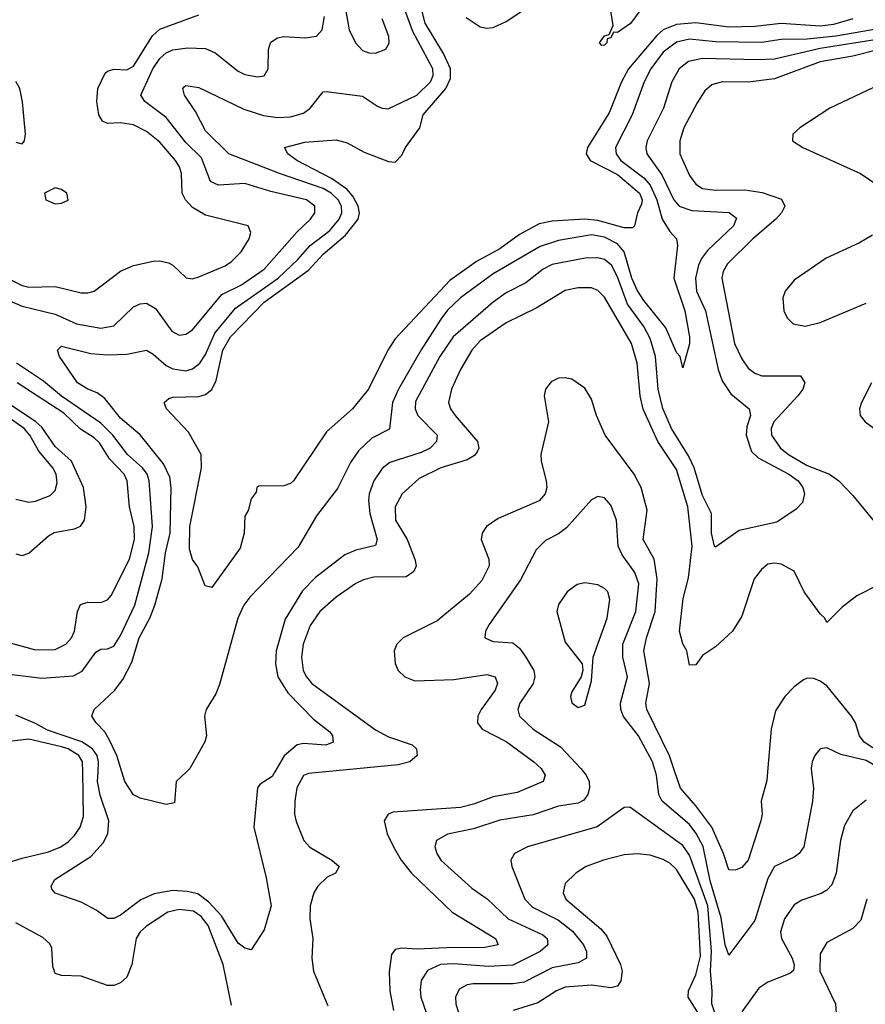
# Model space of a CAD drawing. Header units: inches. Extents: x 1308407 to 1441228, y 959628 to 1036311.
# Tile 464 of 656: x 1386122 to 1388708, y 989289 to 992301. Entities that reach past the tile are written whole.
import ezdxf

# ---------------------------------------------------------------- set-up
doc = ezdxf.new("R2010")
doc.units = ezdxf.units.IN
doc.header["$MEASUREMENT"] = 0
doc.layers.add('B3988', color=7, linetype='Continuous')
doc.layers.add('B3989', color=7, linetype='Continuous')

msp = doc.modelspace()

# ---------------------------------------------------------------- linework, layer by layer
at = {"layer": 'B3988', "color": 5}
for points, elevation in [([(1386010, 989699.4), (1386130, 989735.9), (1386210, 989754.6), (1386247.6, 989770), (1386270, 989785.3), (1386290, 989804.8), (1386306.7, 989830), (1386316.9, 989863.1), (1386314.8, 990000)], 2780), ([(1386902.4, 990000), (1386894.2, 989985.8), (1386857.8, 989962.2), (1386849.5, 989950.5), (1386837.9, 989830), (1386875.8, 989675.8), (1386890.9, 989590), (1386870, 989516), (1386830, 989455.1), (1386810, 989459.8), (1386790, 989475.3), (1386738.8, 989558.8), (1386700.8, 989600.8), (1386666.2, 989626.2), (1386633.9, 989633.9), (1386590, 989636.9), (1386533.2, 989626.8), (1386492.3, 989607.7), (1386430, 989561.1), (1386410, 989550.9), (1386391.1, 989551.1), (1386356.2, 989576.2), (1386310, 989601.1), (1386230, 989628.4), (1386220.5, 989640.5), (1386218, 989650), (1386229.8, 989670), (1386339.5, 989740.5), (1386377.3, 989782.7), (1386391.5, 989810), (1386394.2, 989850), (1386368.4, 989928.4), (1386360.3, 989970), (1386361.6, 990000)], 2760), ([(1386631.9, 990000), (1386600.5, 989970), (1386595.3, 989904.7), (1386570, 989899.7), (1386490, 989919.6), (1386470, 989929.6), (1386443.5, 989970), (1386434.1, 990000)], 2740), ([(1387057.6, 990000), (1387005, 989995), (1386990, 989988.1), (1386969.7, 989950.3), (1386962.9, 989910), (1386962.6, 989870), (1386967.4, 989847.4), (1386990.9, 989790), (1387009.3, 989769.3), (1387076.9, 989730), (1387098.8, 989710), (1387088.1, 989690), (1387062.6, 989677.4), (1387034, 989650), (1387021.4, 989630), (1387010.1, 989590), (1387009.6, 989550), (1387018.1, 989490), (1387014.9, 989430), (1387020.1, 989390), (1387063.8, 989283.8)], 2780), ([(1387722.7, 990000), (1387728.6, 989990), (1387722.2, 989970), (1387643.6, 989936.4), (1387570, 989923.6), (1387510, 989900.3), (1387470, 989890.3), (1387263.8, 989876.2), (1387248.4, 989870), (1387236.9, 989850), (1387245.6, 989810), (1387265.5, 989770), (1387288.7, 989730), (1387320.4, 989690), (1387443.9, 989570), (1387576.5, 989490), (1387584.6, 989470), (1387539.1, 989460.9), (1387450, 989462.7), (1387337.3, 989457.3), (1387290, 989460.2), (1387270, 989456.2), (1387258.7, 989441.3), (1387252.1, 989387.9), (1387254.2, 989330), (1387265.2, 989270)], 2820), ([(1387846.1, 990000), (1387854.4, 989990), (1387862.9, 989970), (1387864.3, 989950), (1387859.6, 989930), (1387847.3, 989912.7), (1387830, 989903.4), (1387770, 989894.6), (1387691.7, 989868.3), (1387590, 989851.6), (1387510, 989824.9), (1387430.6, 989809.4), (1387396.9, 989790), (1387391.9, 989770), (1387397.4, 989750), (1387410, 989729.3), (1387504.1, 989644.1), (1387551.5, 989611.5), (1387615.9, 989550), (1387721.3, 989501.3), (1387735.3, 989490), (1387736.8, 989470), (1387713.7, 989450), (1387630, 989408.7), (1387555.9, 989404.1), (1387450, 989412.3), (1387408.9, 989410), (1387368.5, 989391.5), (1387350, 989361.3), (1387346.2, 989333.8), (1387349.1, 989310), (1387383.1, 989210)], 2840), ([(1388543.4, 990000), (1388548.8, 989950), (1388546.5, 989910), (1388520.2, 989770), (1388505.4, 989750), (1388490, 989738.4), (1388429.7, 989710.3), (1388410, 989673.1), (1388370, 989544.5), (1388290, 989439.1), (1388279.6, 989470), (1388266.7, 989553.3), (1388233.8, 989666.2), (1388211.5, 989771.5), (1388190.7, 989810.7), (1388170, 989838.3), (1388086.9, 989910), (1388076.1, 989930), (1388068.9, 989990), (1388066, 990000)], 2840), ([(1388408.7, 990000), (1388406.5, 989973.5), (1388389.1, 989910), (1388392, 989870), (1388387.9, 989850), (1388350, 989729.8), (1388330, 989706.6), (1388310, 989698.9), (1388290, 989699.7), (1388274.1, 989750), (1388238.9, 989830), (1388190, 989895.9), (1388142.2, 989950), (1388125.5, 990000)], 2820), ([(1388710, 989913.5), (1388670, 989880.7), (1388644.3, 989835.7), (1388631.6, 989790), (1388618.5, 989690), (1388605.5, 989654.5), (1388590, 989637.7), (1388572.6, 989627.4), (1388513.3, 989606.7), (1388490, 989593.3), (1388461, 989550), (1388448.3, 989510), (1388451.4, 989490), (1388484.4, 989430), (1388490.5, 989409.5), (1388487.7, 989392.3), (1388476.7, 989383.3), (1388410, 989356.2), (1388382.3, 989337.7), (1388330, 989265.7)], 2860), ([(1388250, 989256.5), (1388238.4, 989290), (1388239.9, 989330), (1388233.9, 989390), (1388237.5, 989450), (1388226.4, 989590), (1388170, 989744.7), (1388150, 989774.2), (1387988.1, 989891.9), (1387970, 989890.9), (1387888.3, 989831.7), (1387674.9, 989770), (1387634.9, 989750), (1387624, 989730), (1387627.1, 989710), (1387666.8, 989610), (1387690, 989586), (1387770, 989546), (1387812.4, 989512.4), (1387846.5, 989470), (1387855.3, 989450), (1387855.3, 989430), (1387830, 989415.1), (1387750, 989399.9), (1387664.2, 989355.8), (1387630, 989351.4), (1387508.9, 989351.1), (1387490, 989347.7), (1387465.6, 989334.4), (1387454.3, 989310), (1387456.1, 989290), (1387500.5, 989140.5)], 2860), ([(1388216.6, 989230), (1388166.4, 989310), (1388166.7, 989330), (1388190, 989378.7), (1388203.7, 989436.3), (1388196.8, 989570), (1388185, 989610), (1388130, 989700.9), (1388110, 989719.9), (1388090, 989731.3), (1388050, 989745), (1388010, 989749.3), (1387970, 989746.1), (1387906.7, 989730), (1387854.3, 989710), (1387822.4, 989690), (1387790, 989658.3), (1387783.5, 989630), (1387792, 989610), (1387899.2, 989519.2), (1387917.4, 989497.4), (1387959.4, 989410), (1387964, 989390), (1387960.1, 989359.9), (1387950, 989344.2), (1387930, 989339.1), (1387870, 989347.3), (1387790, 989341.1), (1387763, 989330), (1387706.7, 989293.3), (1387630.7, 989269.3)], 2880), ([(1388712.3, 989610), (1388694.5, 989545.5), (1388670, 989520.2), (1388590, 989477.3), (1388570, 989442.7), (1388568.3, 989390), (1388617, 989290), (1388618.2, 989261.8)], 2880), ([(1386770, 989285.8), (1386744.3, 989410), (1386698.4, 989530), (1386677.3, 989557.3), (1386653.4, 989573.4), (1386610, 989578.2), (1386575, 989570), (1386510, 989527.3), (1386490.6, 989510), (1386478, 989490), (1386464.7, 989410), (1386450, 989371.9), (1386430, 989353.9), (1386410, 989346.1), (1386390, 989346.1), (1386310, 989374.2), (1386250, 989376.5), (1386230, 989382.4), (1386223.8, 989403.8), (1386220.4, 989460.4), (1386214, 989474), (1386192.7, 989492.7), (1386110, 989537.3)], 2780)]:
    msp.add_lwpolyline(points, dxfattribs=dict(at, elevation=elevation))
at = {"layer": 'B3989', "color": 5}
for points, elevation in [([(1388670, 992303.4), (1388610, 992286.1), (1388570, 992281.1), (1388450, 992288.8), (1388370, 992280.1), (1388290, 992277.5), (1388190, 992290.8), (1388130, 992286.2), (1388090.1, 992270), (1388070, 992252.2), (1387984.1, 992150), (1387962.1, 992110), (1387924.2, 992015.8), (1387857.8, 991910), (1387854.3, 991890), (1387866.3, 991870), (1387950, 991826.9), (1388017.2, 991770), (1388025, 991750), (1388023.7, 991736.3), (1388011.4, 991710), (1388001.5, 991670), (1387996.1, 991663.9), (1387970, 991663.8), (1387890, 991686.2), (1387850, 991690), (1387750, 991684.1), (1387710, 991676), (1387650, 991643.2), (1387590, 991599.2), (1387518.9, 991561.1), (1387436.9, 991503.1), (1387270, 991324), (1387247.4, 991290), (1387188.3, 991170), (1387139.3, 991110), (1387060.4, 991039.6), (1386959.3, 990890), (1386950, 990881.6), (1386930, 990875.1), (1386853.6, 990873.6), (1386846.7, 990870), (1386845.2, 990854.8), (1386830, 990835.3), (1386820.5, 990799.5), (1386810, 990782), (1386808, 990730), (1386796, 990684), (1386710, 990563.7), (1386688.7, 990568.7), (1386667.2, 990627.2), (1386650, 990649.5), (1386641.2, 990681.2), (1386642.3, 990750), (1386677.7, 990930), (1386676.7, 990970), (1386638.6, 991038.6), (1386570.8, 991110), (1386564.2, 991130), (1386577.8, 991142.2), (1386590, 991145.4), (1386670, 991147.7), (1386690, 991154.2), (1386710, 991169.5), (1386723.1, 991196.9), (1386743.4, 991290), (1386766.6, 991330), (1386870, 991436.9), (1387005.3, 991534.7), (1387050, 991582.9), (1387118.1, 991641.9), (1387156.9, 991690), (1387160.6, 991710), (1387156.7, 991730), (1387140.7, 991760.7), (1387121.9, 991781.9), (1387075.1, 991815.1), (1386969, 991870), (1386942, 991890), (1386931.6, 991910), (1386993.9, 991926.1), (1387090, 991932.8), (1387123.4, 991923.4), (1387174.9, 991894.9), (1387250, 991867), (1387270, 991865.2), (1387290, 991886.4), (1387301.8, 991910), (1387345.2, 991970), (1387355.9, 992010), (1387425.1, 992090), (1387439.1, 992120.9), (1387438.8, 992150), (1387417.5, 992197.5), (1387361.5, 992290), (1387330, 992415.5)], 2720), ([(1386434.1, 990000), (1386418.6, 990050), (1386396.9, 990096.9), (1386382.5, 990122.5), (1386355.6, 990150), (1386343, 990170), (1386349.7, 990190), (1386411.9, 990248.1), (1386437.8, 990282.2), (1386465.3, 990334.7), (1386487.2, 990410), (1386519.9, 990470), (1386535.7, 990510), (1386557.8, 990590), (1386568.1, 990670), (1386581.7, 990730), (1386585.3, 990870), (1386580.9, 990900.9), (1386561.6, 990941.6), (1386490.6, 991030.6), (1386430, 991081.5), (1386381.9, 991141.9), (1386358.9, 991158.9), (1386330, 991170.5), (1386299.2, 991190), (1386244.1, 991270), (1386237.4, 991290), (1386250, 991301.7), (1386339.9, 991279.9), (1386390, 991275.7), (1386450, 991277), (1386510, 991289.5), (1386530, 991277.9), (1386570, 991242.9), (1386590, 991232.6), (1386630, 991226.7), (1386650, 991232.1), (1386673.1, 991250), (1386690, 991276.6), (1386718.4, 991341.6), (1386781.5, 991418.5), (1386912, 991510), (1386972.9, 991567.1), (1387010.1, 991609.9), (1387070, 991655.9), (1387098.4, 991690), (1387106.7, 991710), (1387105.9, 991730), (1387095.5, 991750), (1387074.9, 991770), (1387050, 991784.5), (1386916, 991830), (1386761.9, 991890), (1386690, 991960.7), (1386659.7, 992019.7), (1386626.1, 992070), (1386621, 992090), (1386624.4, 992095.6), (1386630, 992099), (1386670, 992092.8), (1386807, 992027), (1386868, 992008), (1386910, 992001.5), (1386950, 992003.1), (1386990, 992015.1), (1387010, 992030.2), (1387050, 992079.6), (1387058.9, 992081.1), (1387170, 992066.5), (1387216.1, 992036.1), (1387230, 992029.6), (1387248.4, 992028.4), (1387336.2, 992070), (1387378, 992110), (1387385.8, 992130), (1387384.9, 992150), (1387324.5, 992264.5), (1387292.7, 992350)], 2740), ([(1387487.1, 992307.1), (1387530, 992278.3), (1387550, 992274.6), (1387570, 992277.2), (1387610, 992294.7), (1387691, 992349)], 2720), ([(1388024.3, 992335.7), (1387990, 992289.3), (1387950, 992261.6), (1387938, 992262), (1387930, 992245.2), (1387918, 992242), (1387917.3, 992230), (1387910, 992222.7), (1387902, 992222), (1387895.3, 992230), (1387910, 992250.7), (1387924.7, 992255.3), (1387936.9, 992283.1), (1387927, 992347)], 2680), ([(1385990, 991556.6), (1386130, 991487.7), (1386150, 991482), (1386230, 991484.2), (1386310, 991465.5), (1386330, 991465), (1386350, 991470.2), (1386430, 991531.4), (1386470, 991548.8), (1386530, 991562.3), (1386550, 991563.2), (1386576.9, 991556.9), (1386590.3, 991550), (1386631.4, 991511.4), (1386650, 991508.1), (1386670, 991514), (1386750, 991547.5), (1386770, 991561.2), (1386799.1, 991590), (1386823.5, 991630), (1386828.5, 991650), (1386820.7, 991670), (1386690, 991702.8), (1386650, 991726.3), (1386629.2, 991749.2), (1386619, 991770), (1386616.3, 991830), (1386610.8, 991850), (1386598.6, 991870), (1386550, 991925.6), (1386510, 991958.2), (1386470, 991978.9), (1386430, 991985), (1386390, 991983), (1386375.1, 991990), (1386364.1, 992010), (1386357.5, 992050), (1386360.9, 992090), (1386383.5, 992136.5), (1386390, 992143.5), (1386410, 992148.9), (1386450, 992146.8), (1386470, 992158.9), (1386528.3, 992251.7), (1386550, 992271.8), (1386670, 992315.3)], 2780), ([(1387117.7, 992337.7), (1387129.3, 992270), (1387148.8, 992230), (1387170, 992206.6), (1387190, 992198.8), (1387210, 992198), (1387241.6, 992210), (1387251.4, 992228.6), (1387250.6, 992249.4), (1387230, 992303.5)], 2760), ([(1386070, 991449.7), (1386130, 991424.5), (1386230, 991400.1), (1386296.1, 991370), (1386370, 991356.5), (1386410, 991364.4), (1386470, 991422.6), (1386490, 991431.8), (1386510, 991433.6), (1386537.6, 991417.6), (1386587.4, 991347.4), (1386610, 991335.5), (1386630, 991338.5), (1386650, 991352.1), (1386740.2, 991459.8), (1386800.2, 991490), (1386870, 991537.5), (1386969.6, 991650.4), (1387011.1, 991690), (1387024.1, 991710), (1387024.2, 991730), (1386999.2, 991750), (1386890, 991774.6), (1386810, 991799.7), (1386730, 991794.3), (1386705.6, 991805.6), (1386677.5, 991877.5), (1386630, 991924.4), (1386570, 992001.4), (1386504.4, 992050), (1386492.5, 992070), (1386529.6, 992150.4), (1386550, 992181.4), (1386570, 992199.3), (1386590, 992208.5), (1386635, 992215), (1386690, 992212.6), (1386719.2, 992199.2), (1386790, 992143.5), (1386810, 992132.9), (1386850, 992125.4), (1386870, 992129.1), (1386882, 992150), (1386883.2, 992210), (1386890, 992231.4), (1386910, 992245), (1386930, 992248.7), (1386994.5, 992245.5), (1387030, 992250.3), (1387047.1, 992270), (1387054.3, 992310)], 2760), ([(1388830, 992287.2), (1388618, 992250), (1388530, 992241.3), (1388450, 992239.7), (1388390, 992231.2), (1388250, 992232.8), (1388170, 992240.5), (1388130, 992231.9), (1388090, 992201), (1388052.3, 992150), (1388031.2, 992110), (1387994.6, 992010), (1387943.7, 991910), (1387945.5, 991890), (1387960.5, 991870), (1388030, 991817.3), (1388050, 991793.9), (1388070.3, 991750), (1388086.5, 991690), (1388110, 991652.3), (1388130.2, 991630), (1388133.5, 991610), (1388121.8, 991510), (1388155.8, 991410), (1388170.5, 991330), (1388170, 991309.3), (1388150, 991235.3), (1388142, 991270), (1388130, 991283), (1388098.1, 991358.1), (1388030, 991441.7), (1388010, 991473.1), (1387993.3, 991510), (1387970.7, 991590.7), (1387950, 991614.9), (1387910, 991635.7), (1387870, 991642.4), (1387770, 991625), (1387713.1, 991606.9), (1387570, 991523), (1387470, 991449.4), (1387430, 991411.7), (1387410, 991384.2), (1387349.2, 991290.8), (1387280.4, 991170), (1387262.3, 991130), (1387252.5, 991047.5), (1387199.1, 991020.9), (1387158.2, 990981.8), (1387134, 990946), (1387093.3, 990866.7), (1387030, 990782.9), (1386973, 990687), (1386825.6, 990534.4), (1386806.9, 990510), (1386789.1, 990470), (1386733, 990267), (1386721.5, 990238.5), (1386692.1, 990190), (1386687.1, 990170), (1386692.9, 990110), (1386688.3, 990091.7), (1386642.4, 990010), (1386631.9, 990000)], 2740), ([(1388750, 992240.9), (1388570, 992212.6), (1388430, 992180.2), (1388377.6, 992177.6), (1388210, 992182.1), (1388166.9, 992173.1), (1388139, 992150), (1388116, 992110), (1388091, 992030), (1388040.6, 991930), (1388036.4, 991910), (1388039.6, 991890), (1388085.9, 991825.9), (1388121.9, 991750), (1388138.4, 991730), (1388177.1, 991717.1), (1388291.2, 991711.2), (1388313.4, 991693.4), (1388304.4, 991670), (1388225.3, 991594.7), (1388206.6, 991570), (1388197.3, 991550), (1388188.5, 991510), (1388191.3, 991470), (1388219.2, 991410), (1388257.3, 991230), (1388270, 991195.6), (1388296.3, 991156.3), (1388352.3, 991110), (1388356.3, 991090), (1388345.2, 991054.8), (1388343.4, 991030), (1388360, 990980), (1388380.1, 990960.1), (1388474.3, 990910), (1388502.2, 990890), (1388516.3, 990870), (1388522, 990850), (1388516, 990824), (1388496.4, 990803.6), (1388436.9, 990763.1), (1388322.5, 990737.5), (1388250, 990687.4), (1388246.9, 990690), (1388237.2, 990730), (1388237, 990790), (1388210, 990845.3), (1388184.8, 990930), (1388166.9, 990966.9), (1388114.8, 991050), (1388088.9, 991111.1), (1388074.5, 991170), (1388066.4, 991270), (1388050, 991324.9), (1388030, 991361.9), (1387980.1, 991430), (1387950, 991514), (1387932, 991550), (1387910, 991566.8), (1387890, 991571.6), (1387851.1, 991571.1), (1387750, 991551.7), (1387722.7, 991537.3), (1387670, 991495.5), (1387610, 991465.2), (1387570, 991436.9), (1387447.3, 991330), (1387406.4, 991270), (1387332.2, 991132.2), (1387330.9, 991110), (1387339.9, 991090), (1387398.1, 991030), (1387396.3, 991010), (1387377.5, 990990), (1387350, 990976.5), (1387253.5, 990946.5), (1387230, 990927.7), (1387205, 990890), (1387190.9, 990850), (1387188.8, 990830), (1387192.5, 990790), (1387215.4, 990710), (1387210, 990691.6), (1387150, 990677.5), (1387116.5, 990663.5), (1387026.2, 990593.8), (1386986.3, 990553.7), (1386933.6, 990466.4), (1386906, 990370), (1386903.7, 990330), (1386910.9, 990290), (1386941.7, 990241.7), (1387020.4, 990160.4), (1387070, 990121.6), (1387078.7, 990110), (1387080.5, 990090), (1387058.2, 990081.8), (1386990, 990086.1), (1386970, 990082.8), (1386930.9, 990049.1), (1386902.4, 990000)], 2760), ([(1388750, 992209.4), (1388670, 992188.6), (1388570, 992171.6), (1388430, 992119.8), (1388350, 992109.2), (1388270, 992110.4), (1388238.5, 992101.5), (1388216.9, 992083.1), (1388193.8, 992046.2), (1388153.3, 991970), (1388140.1, 991930), (1388140.4, 991890), (1388170, 991824.1), (1388190, 991797.2), (1388210, 991784), (1388250, 991778.9), (1388339.8, 991779.8), (1388392.4, 991772.4), (1388451.5, 991751.5), (1388461.6, 991730), (1388451.9, 991710), (1388433.8, 991690), (1388363.9, 991630), (1388286, 991554), (1388272.8, 991530), (1388268.8, 991510), (1388308, 991310), (1388330, 991262.7), (1388350, 991234.8), (1388370, 991218.8), (1388391, 991211), (1388510, 991211.3), (1388523.2, 991190), (1388516.4, 991170), (1388501.6, 991150), (1388428.4, 991070), (1388420.1, 991050), (1388421.3, 991030), (1388448.4, 990990), (1388473.1, 990970), (1388530, 990937.3), (1388598.6, 990910), (1388626.4, 990890), (1388670, 990845), (1388739.8, 990759.8)], 2780), ([(1386110, 991926.4), (1386130, 991920.7), (1386137, 991930), (1386139.7, 991950), (1386130.8, 992049.2), (1386122.6, 992090), (1386110, 992112)], 2820), ([(1388750, 992101.8), (1388599.2, 992030), (1388507.7, 991970), (1388486, 991950), (1388485.3, 991930), (1388516.5, 991910), (1388693.4, 991830), (1388750, 991791.4)], 2820), ([(1388730, 991641.7), (1388690, 991617.9), (1388588.5, 991571.5), (1388490, 991503.7), (1388462.6, 991470), (1388455.5, 991450), (1388458.9, 991410), (1388469, 991389), (1388487.6, 991370), (1388523.4, 991363.4), (1388570, 991373.9), (1388710, 991433.3)], 2820), ([(1388750, 990572.4), (1388681.6, 990538.4), (1388636.7, 990503.3), (1388590, 990456.2), (1388584.4, 990470), (1388570, 990483.2), (1388520.8, 990550), (1388490, 990613.6), (1388450, 990635), (1388430, 990637.8), (1388410, 990634.6), (1388390, 990618.8), (1388367.6, 990590), (1388330, 990476.2), (1388302, 990430), (1388250, 990381.7), (1388210, 990355.1), (1388190, 990327), (1388170, 990326), (1388161.7, 990370), (1388150, 990390.8), (1388139.4, 990430), (1388151.2, 990530), (1388166.6, 990593.4), (1388178.7, 990690), (1388164.8, 990810), (1388130, 990924.2), (1388073.4, 991010), (1388028.7, 991108.7), (1388018.9, 991150), (1388009.6, 991250), (1387992.5, 991310), (1387910, 991452.1), (1387890, 991471.9), (1387870, 991479.9), (1387830, 991480.5), (1387790, 991472), (1387701.6, 991418.4), (1387610, 991372.8), (1387530, 991318.5), (1387504.4, 991290), (1387469.7, 991230), (1387442.2, 991170), (1387432.8, 991130), (1387439, 991110), (1387453.6, 991090), (1387521.9, 991010), (1387525.6, 990990), (1387521, 990979), (1387512.9, 990967.1), (1387490, 990953.7), (1387410, 990929.9), (1387343.1, 990896.9), (1387291.4, 990850), (1387270.1, 990810), (1387271.1, 990770), (1387307, 990710), (1387330.1, 990650), (1387334.3, 990630), (1387327.5, 990612.5), (1387303.6, 990596.4), (1387204.8, 990595.2), (1387172.8, 990587.2), (1387150, 990575.6), (1387090, 990534.3), (1387039.8, 990490), (1387010, 990447.7), (1386988.8, 990390), (1386983.7, 990350), (1386989.1, 990310), (1386998.5, 990290), (1387015.1, 990270), (1387210, 990128), (1387250, 990106.6), (1387322.6, 990082.6), (1387335.4, 990070), (1387337.6, 990050), (1387314.6, 990030), (1387278.8, 990021.2), (1387057.6, 990000)], 2780), ([(1386057.6, 990302.4), (1386190, 990285.9), (1386286.5, 990293.5), (1386312.8, 990307.2), (1386354.5, 990365.5), (1386370, 990375), (1386390, 990376.1), (1386410, 990384.6), (1386430, 990416.3), (1386474.1, 990510), (1386517.3, 990670), (1386527.8, 990750), (1386518.3, 990890), (1386511.6, 990910), (1386497.4, 990930), (1386451.5, 990970), (1386406.9, 991030), (1386370, 991066.7), (1386250, 991148.9), (1386194.4, 991194.4), (1386111.7, 991250)], 2760), ([(1388125.5, 990000), (1388109.1, 990049.1), (1388040.1, 990190), (1388036.5, 990210), (1388047.4, 990270), (1388030.9, 990370), (1388038.9, 990410), (1388065.3, 990490), (1388071.6, 990590), (1388061.6, 990650), (1388028.5, 990710), (1388040.5, 990800.5), (1388022.7, 990870), (1388000.8, 990910), (1387912.5, 991030), (1387886, 991090), (1387870, 991139.7), (1387850, 991172.9), (1387810, 991200.9), (1387790, 991205.1), (1387770, 991204.4), (1387746.8, 991193.2), (1387730.3, 991170), (1387725.5, 991150), (1387738.5, 991070), (1387715.3, 990970), (1387716.1, 990950), (1387731.7, 990890), (1387733.4, 990870), (1387728.7, 990850), (1387710, 990828.5), (1387585.2, 990774.8), (1387549.2, 990750), (1387535.9, 990730), (1387532.9, 990710), (1387557, 990650), (1387557.5, 990630), (1387534.9, 990585.1), (1387497.2, 990542.8), (1387398.5, 990461.5), (1387294.6, 990410), (1387275.2, 990390), (1387267.2, 990370), (1387270, 990331), (1387279.1, 990310), (1387299.5, 990290), (1387330, 990278.4), (1387450, 990282.2), (1387550, 990297.5), (1387576.3, 990290), (1387583.1, 990270), (1387576.1, 990250), (1387532.8, 990190), (1387523.3, 990170), (1387521.9, 990150), (1387536, 990130), (1387610, 990092.3), (1387694.4, 990030), (1387716.8, 990010), (1387722.7, 990000)], 2820), ([(1386070, 990400.1), (1386170, 990372.6), (1386230, 990373.9), (1386262.9, 990390), (1386279.9, 990410), (1386289.5, 990430.5), (1386299.1, 990490), (1386308.2, 990511.8), (1386330, 990518.7), (1386370, 990518), (1386390, 990525.5), (1386401.2, 990538.8), (1386457.3, 990650), (1386472.6, 990710), (1386472.5, 990750), (1386457.6, 990810), (1386450.9, 990890), (1386441.7, 990910), (1386396.9, 990956.9), (1386366.4, 991006.4), (1386350, 991021.8), (1386307.9, 991047.9), (1386256.5, 991096.5), (1386114.2, 991190)], 2780), ([(1388726.7, 991190), (1388696.3, 991130), (1388690.2, 991110), (1388692, 991090), (1388707.2, 991070), (1388778.8, 991018.8)], 2820), ([(1386110, 990666.5), (1386130, 990661.3), (1386150, 990668.3), (1386210, 990721.6), (1386227.8, 990732.2), (1386290, 990743.3), (1386308.4, 990751.6), (1386320.5, 990770), (1386324.8, 990810), (1386317.3, 990870), (1386280.4, 990950), (1386230, 990995.2), (1386190, 991053.7), (1386171.7, 991070), (1386050, 991150.6)], 2820), ([(1386110, 990833.9), (1386150, 990824.6), (1386170, 990827.5), (1386214.7, 990845.3), (1386230, 990860.2), (1386236.7, 990883.3), (1386233.4, 990910), (1386223.4, 990930), (1386180.9, 990980.9), (1386152.8, 991030), (1386135.8, 991050), (1386015.1, 991135.1)], 2840), ([(1388066, 990000), (1388057.1, 990030), (1388014.5, 990110), (1387968.8, 990168.8), (1387960.1, 990190), (1387959.1, 990210), (1387980.5, 990290), (1387966.5, 990350), (1387966.7, 990390), (1388006.1, 990490), (1388014.7, 990574.7), (1388003.3, 990610), (1387963.8, 990663.8), (1387952.2, 990690), (1387947.2, 990770), (1387930, 990815.6), (1387910, 990838), (1387890, 990842.4), (1387870, 990831.6), (1387794.3, 990745.7), (1387770, 990727.4), (1387730, 990707), (1387700.8, 990679.2), (1387653.2, 990586.8), (1387557.1, 990450), (1387546.2, 990430), (1387544.2, 990410), (1387570, 990398.9), (1387630, 990394), (1387650, 990378.4), (1387669.5, 990350), (1387693.7, 990310), (1387697.2, 990290), (1387692.5, 990270), (1387651.4, 990210), (1387644.8, 990190), (1387650.1, 990170), (1387692.5, 990130), (1387775.8, 990075.8), (1387837.9, 990010), (1387846.1, 990000)], 2840), ([(1388810, 990020.7), (1388704.2, 990090), (1388690, 990110), (1388677.3, 990150), (1388665.5, 990170), (1388590, 990262.8), (1388570, 990277.4), (1388550, 990285.2), (1388530, 990285.8), (1388519.1, 990280.9), (1388490, 990259.8), (1388461.5, 990230), (1388433.6, 990186.4), (1388419.5, 990130), (1388408.7, 990000)], 2820), ([(1386361.6, 990000), (1386362.8, 990030), (1386358.5, 990050), (1386345.1, 990070), (1386311.8, 990091.8), (1386206.7, 990126.7), (1386170, 990147.7), (1386110, 990172.8)], 2760), ([(1386314.8, 990000), (1386314.3, 990030), (1386302.7, 990050), (1386270, 990070), (1386250, 990076.6), (1386150, 990099.3), (1386090, 990092.7)], 2780), ([(1388752.9, 990000), (1388730, 990023.3), (1388710, 990034.7), (1388632.8, 990052.8), (1388590, 990073), (1388570, 990069.6), (1388553.4, 990050), (1388545.2, 990030), (1388542.3, 990010), (1388543.4, 990000)], 2840)]:
    msp.add_lwpolyline(points, dxfattribs=dict(at, elevation=elevation))
for points, elevation in [([(1386230, 991786.6), (1386198, 991770), (1386202, 991750), (1386230, 991737.1), (1386250, 991739.3), (1386270, 991748.2), (1386266, 991770), (1386250, 991780.7)], 2820), ([(1387850, 990578.2), (1387827, 990573), (1387796, 990550), (1387770, 990511.8), (1387764.7, 990490), (1387790, 990396.4), (1387842, 990330), (1387844.2, 990310), (1387838.4, 990290), (1387810, 990244), (1387806.5, 990230), (1387810, 990211.3), (1387830, 990196.4), (1387850, 990204), (1387870, 990278), (1387875.8, 990350), (1387917.9, 990470), (1387926.6, 990526.6), (1387920.3, 990550), (1387910, 990560.9), (1387890, 990571.7)], 2860)]:
    msp.add_lwpolyline(points, close=True, dxfattribs=dict(at, elevation=elevation))

doc.saveas('drawing.dxf')
